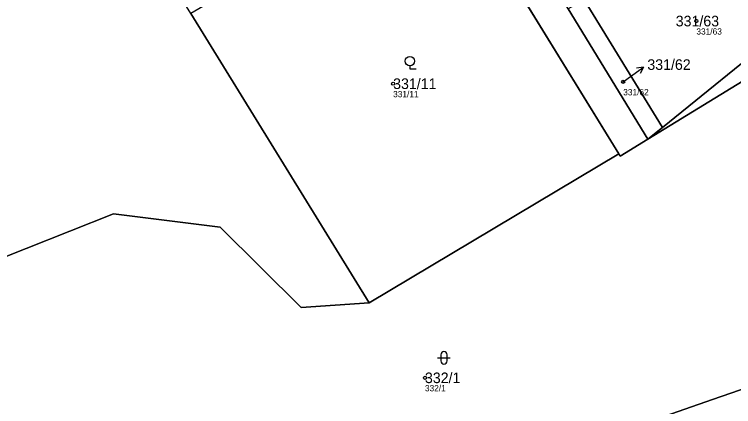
# Model space of a CAD drawing. Extents: x -734504 to -730695, y -1027923 to -1024502.
# Drawn here: x -732656.7 to -732541.4, y -1026425.6 to -1026362.7 of the extents above; entities that cross this region are included whole.
import ezdxf

# ---------------------------------------------------------------- set-up
doc = ezdxf.new("R2010")
doc.units = 0
for name, color, linetype in [('Definiční body', 7, 'Continuous'), ('Hranice parcel', 7, 'Continuous'), ('Parcelní čísla', 7, 'Continuous'), ('Polygon parcely', 7, 'Continuous'), ('Pop  PČ popisy', 7, 'Continuous'), ('Značky kultur', 7, 'Continuous')]:
    doc.layers.add(name, color=color, linetype=linetype)

msp = doc.modelspace()

# ---------------------------------------------------------------- linework, layer by layer
at = {"layer": 'Definiční body'}
for centre in [(-732547.35, -1026363.73), (-732595.96, -1026373.78), (-732559.08, -1026373.48), (-732590.86, -1026420.96)]:
    msp.add_circle(centre, 0.25, dxfattribs=at)
at = {"layer": 'Hranice parcel'}
for p, q in [((-732559.8, -1026385.02), (-732588.08, -1026338.92)), ((-732552.8, -1026380.78), (-732565.35, -1026360.26)), ((-732555.14, -1026382.67), (-732567.91, -1026361.78)), ((-732628.38, -1026362.52), (-732599.78, -1026408.91)), ((-732552.8, -1026380.78), (-732555.14, -1026382.67)), ((-732599.78, -1026408.91), (-732559.8, -1026385.02))]:
    msp.add_line(p, q, dxfattribs=at)
for points in [[(-732505.39, -1026344.37), (-732527.46, -1026365.7), (-732555.14, -1026382.67)], [(-732531.09, -1026363.2), (-732533.91, -1026365.5), (-732552.8, -1026380.78)], [(-732555.14, -1026382.67), (-732559.58, -1026385.38), (-732559.8, -1026385.02)], [(-732478.31, -1026389.98), (-732487.38, -1026394.77), (-732497.62, -1026400.03), (-732508.29, -1026407.11), (-732517.56, -1026413.99), (-732522.95, -1026416.88), (-732544.76, -1026424.41), (-732575.8, -1026435.27), (-732594.79, -1026442), (-732611.81, -1026448.96), (-732625.89, -1026455.81), (-732641.87, -1026464.63), (-732661.37, -1026476.81), (-732671.93, -1026481.69)], [(-732599.78, -1026408.91), (-732610.69, -1026409.69), (-732623.69, -1026396.8), (-732640.77, -1026394.64), (-732661.81, -1026403.01)]]:
    msp.add_lwpolyline(points, dxfattribs=at)
at = {"layer": 'Polygon parcely'}
for points in [[(-732640.47, -1026342.73), (-732656.1, -1026317.09), (-732710.48, -1026228.37), (-732720.07, -1026241.99), (-732729.81, -1026255.07), (-732738.76, -1026268.03), (-732743.51, -1026272.01), (-732710.42, -1026324.8), (-732677.74, -1026377.11), (-732661.81, -1026403.01), (-732640.77, -1026394.64), (-732623.69, -1026396.8), (-732610.69, -1026409.69), (-732599.78, -1026408.91), (-732628.38, -1026362.52), (-732635.65, -1026350.72)], [(-732567.91, -1026361.78), (-732583.6, -1026336.12), (-732614.76, -1026285.46), (-732614.47, -1026292.61), (-732597.91, -1026319.9), (-732599, -1026321.12), (-732588.08, -1026338.92), (-732559.8, -1026385.02), (-732559.58, -1026385.38), (-732555.14, -1026382.67)], [(-732531.09, -1026363.2), (-732533.91, -1026365.5), (-732552.8, -1026380.78), (-732555.14, -1026382.67), (-732527.46, -1026365.7), (-732505.39, -1026344.37), (-732509.57, -1026337.48), (-732520.43, -1026354.5)], [(-732588.08, -1026338.92), (-732628.38, -1026362.52), (-732599.78, -1026408.91), (-732559.8, -1026385.02)], [(-732541.74, -1026345.84), (-732565.35, -1026360.26), (-732552.8, -1026380.78), (-732533.91, -1026365.5), (-732531.09, -1026363.2)], [(-732552.8, -1026380.78), (-732565.35, -1026360.26), (-732567.91, -1026361.78), (-732555.14, -1026382.67)]]:
    msp.add_lwpolyline(points, close=True, dxfattribs=at)
for points in [[(-732575.8, -1026435.27), (-732544.76, -1026424.41), (-732522.95, -1026416.88), (-732517.56, -1026413.99), (-732508.29, -1026407.11), (-732497.62, -1026400.03), (-732487.38, -1026394.77), (-732478.31, -1026389.98), (-732472.45, -1026383.16), (-732477.87, -1026366.79), (-732495.61, -1026352.12), (-732505.39, -1026344.37), (-732527.46, -1026365.7), (-732555.14, -1026382.67), (-732559.58, -1026385.38), (-732559.8, -1026385.02), (-732599.78, -1026408.91), (-732610.69, -1026409.69), (-732623.69, -1026396.8), (-732640.77, -1026394.64), (-732661.81, -1026403.01)], [(-732522.95, -1026416.88), (-732544.76, -1026424.41), (-732575.8, -1026435.27)]]:
    msp.add_lwpolyline(points, dxfattribs=at)
at = {"layer": 'Pop  PČ popisy'}
for p, q in [((-732558.26, -1026372.89), (-732555.83, -1026371.13)), ((-732555.83, -1026371.13), (-732556.94, -1026371.31)), ((-732555.83, -1026371.13), (-732556.35, -1026372.12)), ((-732559.08, -1026373.48), (-732558.26, -1026372.89))]:
    msp.add_line(p, q, dxfattribs=at)
at = {"layer": 'Značky kultur'}
for p, q in [((-732593.26, -1026370.89), (-732593.26, -1026371.39)), ((-732593.26, -1026371.39), (-732592.26, -1026371.39)), ((-732588.32, -1026417.26), (-732588.32, -1026418.26)), ((-732587.32, -1026418.26), (-732587.32, -1026417.26)), ((-732588.82, -1026417.76), (-732586.82, -1026417.76))]:
    msp.add_line(p, q, dxfattribs=at)
msp.add_circle((-732593.26, -1026370.14), 0.75, dxfattribs=at)
for centre, start, end in [((-732587.82, -1026417.26), 0, 180), ((-732587.82, -1026418.26), 180, 359.9879)]:
    msp.add_arc(centre, 0.5, start, end, dxfattribs=at)

# ---------------------------------------------------------------- texts
at = {"layer": 'Definiční body'}
for s, p in [('331/63', (-732547.35, -1026365.89)), ('331/11', (-732595.96, -1026375.94)), ('331/62', (-732559.08, -1026375.64)), ('332/1', (-732590.86, -1026423.12))]:
    msp.add_text(s, height=1, dxfattribs=at).set_placement(p)
at = {"layer": 'Parcelní čísla'}
for s, p in [('331/63', (-732550.66, -1026364.58)), ('331/62', (-732555.21, -1026371.56)), ('331/11', (-732595.96, -1026374.63)), ('332/1', (-732590.86, -1026421.81))]:
    msp.add_text(s, height=1.7, dxfattribs=at).set_placement(p)

doc.saveas('drawing.dxf')
